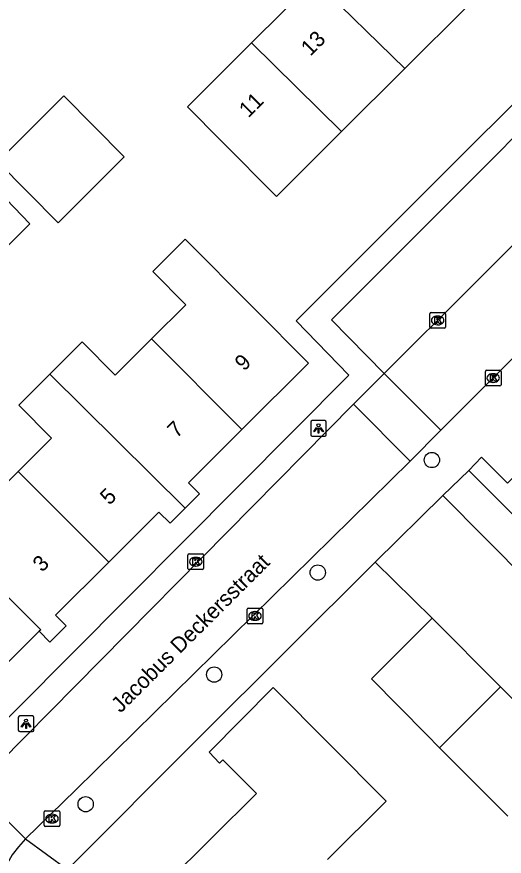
# Model space of a CAD drawing. Extents: x 159961 to 160856, y 382704 to 383353.
# Drawn here: x 160092.3 to 160123.5, y 383100.4 to 383154.1 of the extents above; entities that cross this region are included whole.
import ezdxf

# ---------------------------------------------------------------- set-up
doc = ezdxf.new("R2010")
doc.units = 0
for name, color, linetype in [('IMGEO_Boom', 7, 'Continuous'), ('IMGEO_Kolk', 7, 'Continuous'), ('IMGEO_Lichtpunt', 7, 'Continuous'), ('IMGEO_Muur', 7, 'Continuous'), ('IMGEO_Openbare_ruimte_label', 7, 'Continuous'), ('IMGEO_Pand', 7, 'Continuous'), ('IMGEO_Pand_nummerreeks', 7, 'Continuous'), ('IMGEO_Rijbaan_lokaal_open', 7, 'Continuous'), ('IMGEO_Voetpad_open', 7, 'Continuous')]:
    doc.layers.add(name, color=color, linetype=linetype)

msp = doc.modelspace()

# ---------------------------------------------------------------- linework, layer by layer
at = {"layer": 'IMGEO_Boom'}
for centre in [(160118.835, 383125.731), (160111.527, 383118.528), (160104.893, 383111.999), (160096.664, 383103.707)]:
    msp.add_circle(centre, 0.489, dxfattribs=at)
at = {"layer": 'IMGEO_Kolk'}
for p, q in [((160118.708, 383134.235), (160118.708, 383135.087)), ((160118.783, 383135.161), (160119.635, 383135.161)), ((160119.709, 383135.087), (160119.709, 383134.235)), ((160119.196, 383134.941), (160119.221, 383134.941)), ((160119.635, 383134.161), (160118.783, 383134.161)), ((160119.219, 383134.381), (160119.194, 383134.381)), ((160122.262, 383130.546), (160122.262, 383131.398)), ((160122.337, 383131.472), (160123.189, 383131.472)), ((160123.263, 383131.398), (160123.263, 383130.546)), ((160122.75, 383131.252), (160122.775, 383131.252)), ((160123.189, 383130.472), (160122.337, 383130.472)), ((160122.773, 383130.692), (160122.748, 383130.692)), ((160103.213, 383118.796), (160103.213, 383119.648)), ((160103.288, 383119.722), (160104.14, 383119.722)), ((160103.701, 383119.502), (160103.726, 383119.502)), ((160104.214, 383119.648), (160104.214, 383118.796)), ((160103.724, 383118.942), (160103.699, 383118.942)), ((160104.14, 383118.722), (160103.288, 383118.722)), ((160107.079, 383116.254), (160107.931, 383116.254)), ((160107.004, 383115.328), (160107.004, 383116.18)), ((160107.492, 383116.034), (160107.517, 383116.034)), ((160108.005, 383116.18), (160108.005, 383115.328)), ((160107.931, 383115.254), (160107.079, 383115.254)), ((160107.515, 383115.474), (160107.49, 383115.474)), ((160094.004, 383102.361), (160094.004, 383103.213)), ((160094.079, 383103.287), (160094.931, 383103.287)), ((160094.492, 383103.067), (160094.517, 383103.067)), ((160095.005, 383103.213), (160095.005, 383102.361)), ((160094.931, 383102.287), (160094.079, 383102.287)), ((160094.515, 383102.507), (160094.49, 383102.507))]:
    msp.add_line(p, q, dxfattribs=at)
for points in [[(160118.708, 383134.235), (160118.708, 383135.087)], [(160118.783, 383135.161), (160119.635, 383135.161)], [(160119.709, 383135.087), (160119.709, 383134.235)], [(160119.029, 383134.861), (160119.152, 383134.861), (160119.152, 383134.71), (160119.282, 383134.861), (160119.446, 383134.861), (160119.3, 383134.71), (160119.453, 383134.461), (160119.301, 383134.461), (160119.216, 383134.625), (160119.152, 383134.558), (160119.152, 383134.461), (160119.029, 383134.461), (160119.029, 383134.861)], [(160119.635, 383134.161), (160118.783, 383134.161)], [(160122.262, 383130.546), (160122.262, 383131.398)], [(160122.337, 383131.472), (160123.189, 383131.472)], [(160123.263, 383131.398), (160123.263, 383130.546)], [(160122.583, 383131.172), (160122.706, 383131.172), (160122.706, 383131.021), (160122.836, 383131.172), (160123, 383131.172), (160122.854, 383131.021), (160123.007, 383130.772), (160122.855, 383130.772), (160122.77, 383130.936), (160122.706, 383130.869), (160122.706, 383130.772), (160122.583, 383130.772), (160122.583, 383131.172)], [(160123.189, 383130.472), (160122.337, 383130.472)], [(160103.213, 383118.796), (160103.213, 383119.648)], [(160103.288, 383119.722), (160104.14, 383119.722)], [(160104.214, 383119.648), (160104.214, 383118.796)], [(160103.534, 383119.422), (160103.657, 383119.422), (160103.657, 383119.271), (160103.787, 383119.422), (160103.951, 383119.422), (160103.805, 383119.271), (160103.958, 383119.022), (160103.806, 383119.022), (160103.721, 383119.186), (160103.657, 383119.119), (160103.657, 383119.022), (160103.534, 383119.022), (160103.534, 383119.422)], [(160104.14, 383118.722), (160103.288, 383118.722)], [(160107.079, 383116.254), (160107.931, 383116.254)], [(160107.004, 383115.328), (160107.004, 383116.18)], [(160107.325, 383115.954), (160107.448, 383115.954), (160107.448, 383115.803), (160107.578, 383115.954), (160107.742, 383115.954), (160107.596, 383115.803), (160107.749, 383115.554), (160107.597, 383115.554), (160107.512, 383115.718), (160107.448, 383115.651), (160107.448, 383115.554), (160107.325, 383115.554), (160107.325, 383115.954)], [(160108.005, 383116.18), (160108.005, 383115.328)], [(160107.931, 383115.254), (160107.079, 383115.254)], [(160094.004, 383102.361), (160094.004, 383103.213)], [(160094.079, 383103.287), (160094.931, 383103.287)], [(160094.325, 383102.987), (160094.448, 383102.987), (160094.448, 383102.836), (160094.578, 383102.987), (160094.742, 383102.987), (160094.596, 383102.836), (160094.749, 383102.587), (160094.597, 383102.587), (160094.512, 383102.751), (160094.448, 383102.684), (160094.448, 383102.587), (160094.325, 383102.587), (160094.325, 383102.987)], [(160095.005, 383103.213), (160095.005, 383102.361)], [(160094.931, 383102.287), (160094.079, 383102.287)]]:
    msp.add_lwpolyline(points, dxfattribs=at)
for centre, start, end in [((160118.785, 383135.085), 91.552, 178.448), ((160118.785, 383135.085), 91.552, 178.448), ((160119.633, 383135.085), 1.552, 88.448), ((160119.633, 383135.085), 1.552, 88.448), ((160118.785, 383134.237), 181.552, 268.448), ((160118.785, 383134.237), 181.552, 268.448), ((160119.633, 383134.237), 271.552, 358.448), ((160119.633, 383134.237), 271.552, 358.448), ((160122.339, 383131.396), 91.552, 178.448), ((160122.339, 383131.396), 91.552, 178.448), ((160123.187, 383131.396), 1.552, 88.448), ((160123.187, 383131.396), 1.552, 88.448), ((160122.339, 383130.548), 181.552, 268.448), ((160122.339, 383130.548), 181.552, 268.448), ((160123.187, 383130.548), 271.552, 358.448), ((160123.187, 383130.548), 271.552, 358.448), ((160103.29, 383119.646), 91.552, 178.448), ((160103.29, 383119.646), 91.552, 178.448), ((160104.138, 383119.646), 1.552, 88.448), ((160104.138, 383119.646), 1.552, 88.448), ((160103.29, 383118.798), 181.552, 268.448), ((160103.29, 383118.798), 181.552, 268.448), ((160104.138, 383118.798), 271.552, 358.448), ((160104.138, 383118.798), 271.552, 358.448), ((160107.081, 383116.178), 91.552, 178.448), ((160107.081, 383116.178), 91.552, 178.448), ((160107.929, 383116.178), 1.552, 88.448), ((160107.929, 383116.178), 1.552, 88.448), ((160107.081, 383115.33), 181.552, 268.448), ((160107.081, 383115.33), 181.552, 268.448), ((160107.929, 383115.33), 271.552, 358.448), ((160107.929, 383115.33), 271.552, 358.448), ((160094.081, 383103.211), 91.552, 178.448), ((160094.081, 383103.211), 91.552, 178.448), ((160094.929, 383103.211), 1.552, 88.448), ((160094.929, 383103.211), 1.552, 88.448), ((160094.081, 383102.363), 181.552, 268.448), ((160094.081, 383102.363), 181.552, 268.448), ((160094.929, 383102.363), 271.552, 358.448), ((160094.929, 383102.363), 271.552, 358.448)]:
    msp.add_arc(centre, 0.0765, start, end, dxfattribs=at)
for centre, major_axis, ratio, start_param, end_param in [((160119.195, 383134.661), (-0.387, 0.002), 0.722429, 4.712389, 7.853982), ((160119.22, 383134.661), (-0.39, 0.002), 0.717154, 1.570796, 4.712389), ((160122.749, 383130.972), (-0.387, 0.002), 0.722429, 4.712389, 7.853982), ((160122.774, 383130.972), (-0.39, 0.002), 0.717154, 1.570796, 4.712389), ((160103.7, 383119.222), (-0.387, 0.002), 0.722429, 4.712389, 7.853982), ((160103.725, 383119.222), (-0.39, 0.002), 0.717154, 1.570796, 4.712389), ((160107.491, 383115.754), (-0.387, 0.002), 0.722429, 4.712389, 7.853982), ((160107.516, 383115.754), (-0.39, 0.002), 0.717154, 1.570796, 4.712389), ((160094.491, 383102.787), (-0.387, 0.002), 0.722429, 4.712389, 7.853982), ((160094.516, 383102.787), (-0.39, 0.002), 0.717154, 1.570796, 4.712389)]:
    msp.add_ellipse(centre, major_axis=major_axis, ratio=ratio, start_param=start_param, end_param=end_param, dxfattribs=at)
at = {"layer": 'IMGEO_Lichtpunt'}
for p, q in [((160111.078, 383128.155), (160111.078, 383127.348)), ((160111.078, 383128.155), (160111.078, 383127.348)), ((160111.98, 383128.25), (160111.172, 383128.25)), ((160111.98, 383128.25), (160111.172, 383128.25)), ((160112.074, 383127.348), (160112.074, 383128.155)), ((160112.074, 383127.348), (160112.074, 383128.155)), ((160111.172, 383127.254), (160111.98, 383127.254)), ((160111.172, 383127.254), (160111.98, 383127.254)), ((160092.345, 383109.261), (160092.345, 383108.454)), ((160092.345, 383109.261), (160092.345, 383108.454)), ((160093.247, 383109.356), (160092.439, 383109.356)), ((160093.247, 383109.356), (160092.439, 383109.356)), ((160093.341, 383108.454), (160093.341, 383109.261)), ((160093.341, 383108.454), (160093.341, 383109.261)), ((160092.439, 383108.36), (160093.247, 383108.36)), ((160092.439, 383108.36), (160093.247, 383108.36))]:
    msp.add_line(p, q, dxfattribs=at)
for points in [[(160111.452, 383127.819), (160111.491, 383127.791), (160111.303, 383127.529), (160111.265, 383127.556), (160111.452, 383127.819)], [(160111.554, 383127.771), (160111.601, 383127.771), (160111.601, 383127.449), (160111.554, 383127.449), (160111.554, 383127.771)], [(160111.664, 383127.791), (160111.702, 383127.818), (160111.889, 383127.556), (160111.85, 383127.528), (160111.664, 383127.791)], [(160092.719, 383108.925), (160092.758, 383108.897), (160092.57, 383108.635), (160092.532, 383108.662), (160092.719, 383108.925)], [(160092.821, 383108.877), (160092.868, 383108.877), (160092.868, 383108.555), (160092.821, 383108.555), (160092.821, 383108.877)], [(160092.931, 383108.897), (160092.969, 383108.924), (160093.156, 383108.662), (160093.117, 383108.634), (160092.931, 383108.897)]]:
    msp.add_lwpolyline(points, dxfattribs=at)
for centre in [(160111.577, 383127.953), (160092.844, 383109.059)]:
    msp.add_circle(centre, 0.0994, dxfattribs=at)
for centre, start, end in [((160111.172, 383128.155), 90, 180), ((160111.172, 383128.155), 90, 180), ((160111.98, 383128.155), 0, 90), ((160111.98, 383128.155), 0, 90), ((160111.172, 383127.348), 180, 270), ((160111.172, 383127.348), 180, 270), ((160111.98, 383127.348), 270, 0), ((160111.98, 383127.348), 270, 360), ((160092.439, 383109.261), 90, 180), ((160092.439, 383109.261), 90, 180), ((160093.247, 383109.261), 0, 90), ((160093.247, 383109.261), 0, 90), ((160092.439, 383108.454), 180, 270), ((160092.439, 383108.454), 180, 270), ((160093.247, 383108.454), 270, 0), ((160093.247, 383108.454), 270, 360)]:
    msp.add_arc(centre, 0.0946, start, end, dxfattribs=at)
at = {"layer": 'IMGEO_Muur'}
for points in [[(160115.203, 383119.19), (160103.912, 383107.955)], [(160118.86, 383115.611), (160115.203, 383119.19)]]:
    msp.add_lwpolyline(points, dxfattribs=at)
at = {"layer": 'IMGEO_Pand'}
for points in [[(160107.289, 383152.415), (160111.322, 383156.434)], [(160111.322, 383156.434), (160117.096, 383150.778)], [(160121.131, 383154.799), (160117.096, 383150.778)], [(160113.054, 383146.75), (160108.884, 383142.595), (160105.361, 383146.143), (160103.19, 383148.331), (160107.289, 383152.415)], [(160113.054, 383146.75), (160107.289, 383152.415)], [(160117.096, 383150.778), (160113.054, 383146.75)], [(160094.895, 383140.918), (160091.019, 383144.81), (160095.257, 383149.029), (160099.132, 383145.136), (160094.895, 383140.918)], [(160089.562, 383137.369), (160087.514, 383139.449), (160091.049, 383142.93), (160093.097, 383140.85), (160089.562, 383137.369)], [(160100.886, 383133.492), (160103.069, 383135.665), (160100.961, 383137.784), (160103.043, 383139.857), (160107.408, 383135.473), (160110.935, 383131.929), (160106.67, 383127.683)], [(160094.366, 383131.225), (160096.441, 383133.29), (160098.553, 383131.169), (160100.886, 383133.492)], [(160100.886, 383133.492), (160106.67, 383127.683)], [(160092.333, 383124.989), (160094.484, 383127.131), (160092.378, 383129.246), (160094.366, 383131.225)], [(160094.366, 383131.225), (160103.025, 383122.64)], [(160106.67, 383127.683), (160103.24, 383124.269), (160103.948, 383123.558), (160103.025, 383122.64)], [(160092.333, 383124.989), (160090.066, 383122.732), (160087.979, 383124.827), (160085.889, 383122.747), (160087.834, 383120.793), (160087.937, 383120.691)], [(160098.138, 383119.187), (160092.333, 383124.989)], [(160119.53, 383123.45), (160121.192, 383125.06)], [(160121.192, 383125.06), (160132.226, 383114.023), (160130.533, 383112.391)], [(160130.533, 383112.391), (160119.53, 383123.45)], [(160103.025, 383122.64), (160102.064, 383121.683), (160101.358, 383122.393), (160098.138, 383119.187)], [(160093.687, 383114.772), (160089.418, 383110.522), (160081.549, 383118.426), (160083.761, 383120.628), (160085.808, 383118.572), (160087.937, 383120.691)], [(160087.937, 383120.691), (160093.786, 383114.871), (160093.687, 383114.772)], [(160093.687, 383114.772), (160094.371, 383114.085), (160095.408, 383115.117), (160094.732, 383115.796), (160098.138, 383119.187)], [(160119.333, 383107.323), (160118.485, 383108.175), (160114.958, 383111.719), (160118.86, 383115.611)], [(160118.86, 383115.611), (160123.237, 383111.213)], [(160106.224, 383094.264), (160101.833, 383098.676), (160107.597, 383104.387), (160105.453, 383106.554), (160105.224, 383106.335), (160104.563, 383107.027), (160108.664, 383111.176), (160115.901, 383103.906), (160112.152, 383100.17)], [(160123.237, 383111.213), (160119.333, 383107.323)], [(160123.237, 383111.213), (160127.598, 383106.832)], [(160123.693, 383102.943), (160119.333, 383107.323)]]:
    msp.add_lwpolyline(points, dxfattribs=at)
at = {"layer": 'IMGEO_Rijbaan_lokaal_open'}
for points in [[(160138.232, 383153.621), (160115.778, 383131.258)], [(160119.418, 383127.634), (160134.17, 383142.348)], [(160113.809, 383129.294), (160115.778, 383131.258)], [(160115.778, 383131.258), (160119.418, 383127.634)], [(160089.517, 383104.741), (160113.809, 383129.294)], [(160113.809, 383129.294), (160117.435, 383125.657)], [(160119.418, 383127.634), (160117.435, 383125.657)], [(160117.435, 383125.657), (160096.028, 383104.616), (160092.799, 383101.481)], [(160092.799, 383101.481), (160089.517, 383104.741)]]:
    msp.add_lwpolyline(points, dxfattribs=at)
msp.add_arc((160097.449, 383096.842), 6.568, 135.0707, 224.5326, dxfattribs=at)
at = {"layer": 'IMGEO_Voetpad_open'}
for points in [[(160088.71, 383106.25), (160113.509, 383131.154), (160110.154, 383134.627), (160134.789, 383159.249), (160175.896, 383118.003), (160179.441, 383121.518), (160198.785, 383102.122)], [(160115.778, 383131.258), (160112.417, 383134.711), (160134.765, 383157.073), (160138.232, 383153.621)], [(160121.192, 383125.06), (160122.019, 383125.916), (160123.673, 383124.255), (160128.578, 383129.13), (160128.73, 383128.982)], [(160115.203, 383119.19), (160119.53, 383123.45)], [(160115.203, 383119.19), (160103.912, 383107.955), (160095.492, 383099.518)], [(160118.86, 383115.611), (160115.203, 383119.19)], [(160092.799, 383101.481), (160095.492, 383099.518)]]:
    msp.add_lwpolyline(points, dxfattribs=at)

# ---------------------------------------------------------------- texts
at = {"layer": 'IMGEO_Openbare_ruimte_label'}
msp.add_text('Jacobus Deckersstraat', height=1, rotation=44.919, dxfattribs=at).set_placement((160098.899, 383109.505))
at = {"layer": 'IMGEO_Pand_nummerreeks'}
for s, rotation, p in [('13', 44.8973, (160111.048, 383151.531)), ('11', 44.8973, (160107.086, 383147.583)), ('9', 44.8485, (160106.807, 383131.376)), ('7', 44.8485, (160102.495, 383127.087)), ('5', 44.8485, (160098.183, 383122.798)), ('3', 44.8511, (160093.871, 383118.509))]:
    msp.add_text(s, height=1, rotation=rotation, dxfattribs=at).set_placement(p)

doc.saveas('drawing.dxf')
